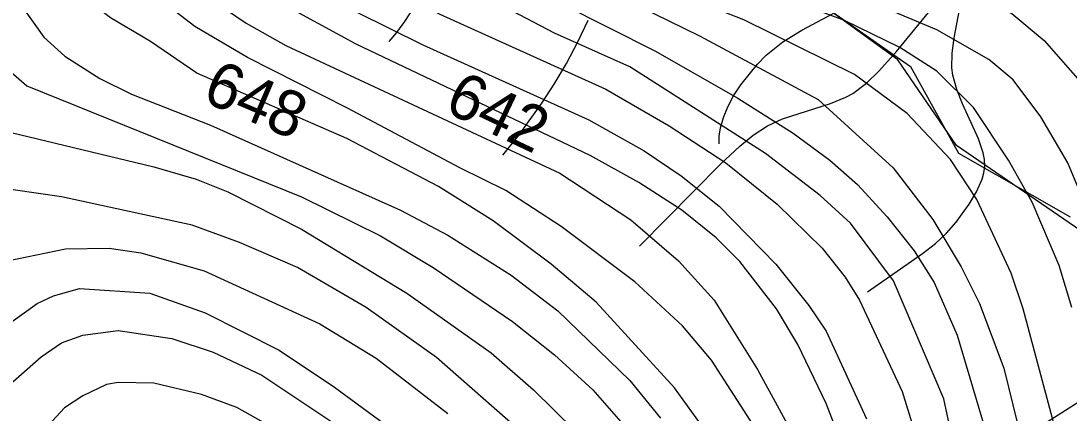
# Model space of a CAD drawing. Extents: x -709584 to -702006, y -1161789 to -1157496.
# Drawn here: x -707935.3 to -707705.2, y -1160186.2 to -1160100 of the extents above; entities that cross this region are included whole.
import ezdxf

# ---------------------------------------------------------------- set-up
doc = ezdxf.new("R2010")
doc.units = 0
for name, color, linetype in [('102_obvod PÚ', 7, 'Continuous'), ('120_vrstevnice hlavní', 7, 'Continuous'), ('121_vrstevnice hlavní_popis', 7, 'Continuous'), ('122_vrstevnice základní', 7, 'Continuous'), ('408_BPEJ_linie', 7, 'Continuous'), ('411_akumulovaný odtok', 7, 'Continuous')]:
    doc.layers.add(name, color=color, linetype=linetype)

msp = doc.modelspace()

# ---------------------------------------------------------------- linework, layer by layer
at = {"layer": '102_obvod PÚ'}
msp.add_lwpolyline([(-707698.9, -1160148.69), (-707729.9, -1160127.32), (-707742.78, -1160108.48), (-707764.12, -1160093), (-707830.79, -1160054.19), (-707905.48, -1160000.3), (-707917.69, -1159983.67), (-707937.88, -1159961.55), (-707944.02, -1159923.62), (-707932.03, -1159906.96), (-707893.28, -1159937.97), (-707877.33, -1159950.42), (-707831.09, -1159990.06), (-707722.66, -1160063.67), (-707693.15, -1160085)], dxfattribs=at)
at = {"layer": '120_vrstevnice hlavní'}
for points in [[(-708058.68, -1159888.38), (-708051.11, -1159888.87), (-708046.83, -1159889.85), (-708041.28, -1159893.52), (-708031.65, -1159903.76), (-708022.25, -1159919.67), (-708003.15, -1159961.04), (-707995.49, -1159979.84), (-707984.93, -1160002.4), (-707972.49, -1160024.97), (-707953.69, -1160055.05), (-707946.31, -1160070.1), (-707935.32, -1160096.42), (-707930.25, -1160103.51), (-707925.62, -1160107.71), (-707917.96, -1160112.62), (-707911.02, -1160116.09), (-707893.66, -1160122.89), (-707852, -1160141.55), (-707841.59, -1160147.05), (-707827.7, -1160155.87), (-707817.43, -1160163.68), (-707801.66, -1160179.02), (-707794.87, -1160187.26)], [(-707972.06, -1159910.12), (-707968.44, -1159931.82), (-707963.23, -1159956.99), (-707958.17, -1159973.19), (-707951.37, -1159989.39), (-707934.74, -1160021.79), (-707922.3, -1160042.04), (-707908.41, -1160060.26), (-707889.75, -1160079.93), (-707879.34, -1160087.89), (-707868.78, -1160094.4), (-707847.08, -1160105.25), (-707810.63, -1160121.74), (-707798.48, -1160128.53), (-707790.38, -1160134.03), (-707781.99, -1160140.68), (-707769.55, -1160153.41), (-707762.32, -1160162.53), (-707758.56, -1160168.17)], [(-707708.37, -1160189.28), (-707715.31, -1160163.25), (-707717.92, -1160155.44), (-707725.44, -1160139.24), (-707731.22, -1160130.41), (-707740.77, -1160120.29), (-707752.34, -1160111.76), (-707776.58, -1160099.69), (-707788.94, -1160094.83), (-707817.29, -1160081.52), (-707843.9, -1160067.06), (-707856.63, -1160058.81), (-707877.75, -1160041.31), (-707889.46, -1160028.73), (-707904.8, -1160007.03), (-707910, -1159998.35), (-707916.51, -1159985.34), (-707920.13, -1159976.66), (-707927.07, -1159952.36), (-707930.11, -1159936.16), (-707931.7, -1159919.96)], [(-707953.11, -1160190.44), (-707949.78, -1160182.34), (-707947.46, -1160178.29), (-707941.39, -1160170.19), (-707937.92, -1160166.57), (-707931.7, -1160162.09), (-707928.13, -1160160.36), (-707922.44, -1160158.77), (-707906.96, -1160159.78), (-707894.82, -1160164.12), (-707878.62, -1160172.36), (-707866.46, -1160180.46)], [(-707758.56, -1160168.17), (-707749.69, -1160187.43)], [(-707866.46, -1160180.46), (-707854.31, -1160189.43)]]:
    msp.add_lwpolyline(points, dxfattribs=at)
at = {"layer": '122_vrstevnice základní'}
for points in [[(-707906.82, -1160104.52), (-707915.64, -1160099.31), (-707919.98, -1160095.99), (-707924.47, -1160091.22), (-707933.15, -1160079.07), (-707937.34, -1160072.12), (-707945.73, -1160055.92), (-707957.45, -1160037.41), (-707975.24, -1160005.01), (-707985.07, -1159984.18), (-707998.67, -1159951.78), (-708004.17, -1159937.31), (-708014, -1159916.49), (-708025.14, -1159897.97), (-708029.62, -1159888.71), (-708032.81, -1159877.14), (-708034.25, -1159860.94), (-708034.25, -1159807.71), (-708034.98, -1159786.88), (-708036.13, -1159777.63), (-708041.34, -1159754.48), (-708047.12, -1159740.6), (-708054.21, -1159729.03)], [(-707754.51, -1160194.49), (-707758.56, -1160184.08), (-707764.78, -1160171.06), (-707769.41, -1160163.25), (-707777.51, -1160152.83), (-707782.71, -1160147.63), (-707790.24, -1160141.55), (-707799.64, -1160135.48), (-707810.34, -1160129.55), (-707861.69, -1160105.1), (-707879.19, -1160095.55), (-707891.63, -1160086.88), (-707904.94, -1160075.59), (-707912.75, -1160067.35), (-707922.01, -1160053.61), (-707931.84, -1160036.54), (-707939.51, -1160024.97), (-707948.04, -1160010.5), (-707957.01, -1159993.15), (-707965.98, -1159970), (-707972.63, -1159950.62), (-707974.95, -1159940.21), (-707990.57, -1159885.53)], [(-707998.38, -1159898.84), (-707985.36, -1159936.45), (-707975.53, -1159968.27), (-707967.14, -1159991.41), (-707962.65, -1160000.09), (-707937.2, -1160039.43), (-707921.43, -1160068.07), (-707913.76, -1160077.62), (-707906.82, -1160084.71), (-707897.42, -1160092.52), (-707885.85, -1160100.47), (-707877.17, -1160105.39), (-707817, -1160133.45), (-707801.38, -1160143.72), (-707790.96, -1160152.69), (-707783.15, -1160161.37), (-707773.6, -1160176.56), (-707764.53, -1160193.19)], [(-707700.41, -1160143.29), (-707705.48, -1160131.14), (-707711.41, -1160121.01), (-707717.48, -1160112.91), (-707722.83, -1160108.43), (-707734.26, -1160101.92), (-707777.94, -1160083.55), (-707828.28, -1160061.42), (-707847.95, -1160050.14), (-707860.39, -1160041.75), (-707869.21, -1160034.23), (-707879.48, -1160024.25), (-707886.28, -1160016), (-707890.33, -1160009.93), (-707896.98, -1159997.78), (-707905.81, -1159979.55), (-707910, -1159969.43), (-707912.46, -1159961.32), (-707915.35, -1159948.6), (-707917.23, -1159929.21), (-707916.51, -1159904.62)], [(-708055.95, -1159907.95), (-708048.72, -1159910.99), (-708040.91, -1159916.63), (-708034.54, -1159922.85), (-708029.48, -1159929.21), (-708025.43, -1159936.45), (-708008.36, -1159976.08), (-707997.51, -1159998.64), (-707985.8, -1160020.63), (-707978.13, -1160034.23), (-707972.49, -1160043.19), (-707963.81, -1160059.39), (-707957.73, -1160072.41), (-707948.62, -1160095.55), (-707945.44, -1160101.34), (-707939.8, -1160109.15), (-707934.01, -1160114.21), (-707873.7, -1160138.66), (-707856.34, -1160147.19), (-707844.77, -1160154.14), (-707827.41, -1160166), (-707818.15, -1160173.37), (-707809.76, -1160181.04), (-707803.11, -1160188.71)], [(-707946.31, -1159911.28), (-707941.68, -1159952.65), (-707938.79, -1159965.66), (-707933.15, -1159985.05), (-707927.65, -1159996.62), (-707916.51, -1160015.13), (-707907.83, -1160026.7), (-707895.25, -1160045.51), (-707891.49, -1160049.99), (-707881.36, -1160059.54), (-707858.94, -1160073.28), (-707836.67, -1160086.01), (-707796.17, -1160106.55), (-707777.94, -1160116.96), (-707765.79, -1160124.63), (-707757.69, -1160130.56), (-707751.62, -1160135.91), (-707745.11, -1160143), (-707739.18, -1160150.52), (-707734.84, -1160157.46), (-707729.78, -1160169.03), (-707722.25, -1160194.49)], [(-707940.23, -1159916.78), (-707936.76, -1159943.1), (-707930.98, -1159966.53), (-707925.91, -1159980.42), (-707914.2, -1160005.88), (-707903.93, -1160022.08), (-707898.43, -1160029.02), (-707888.16, -1160042.91), (-707883.97, -1160047.24), (-707868.92, -1160059.1), (-707859.23, -1160065.76), (-707847.08, -1160071.98), (-707833.2, -1160080.22), (-707786.33, -1160103.22), (-707760.3, -1160117.25), (-707743.81, -1160132.29), (-707735.13, -1160143.58), (-707728.91, -1160153.99), (-707724.86, -1160162.09), (-707719.51, -1160176.27), (-707712.56, -1160204.62)], [(-707704.61, -1160162.96), (-707707.35, -1160153.7), (-707713.29, -1160139.82), (-707718.49, -1160130.56), (-707726.16, -1160118.99), (-707734.26, -1160111.03), (-707742.36, -1160105.82), (-707754.51, -1160099.89), (-707768.69, -1160094.54), (-707790.96, -1160084.71), (-707805.14, -1160079.36), (-707819.31, -1160072.56), (-707851.71, -1160055.05), (-707860.68, -1160049.56), (-707868.34, -1160043.92), (-707883.39, -1160028.87), (-707890.33, -1160019.76), (-707907.83, -1159989.68), (-707917.09, -1159968.85), (-707921.43, -1159952.07), (-707922.44, -1159940.5), (-707922.88, -1159917.35)], [(-707718.93, -1160247.43), (-707732.67, -1160183.06), (-707743.76, -1160157.13), (-707753.21, -1160144.45), (-707759.86, -1160138.37), (-707771.87, -1160129.11), (-707801.66, -1160110.02), (-707818.15, -1160102.64), (-707839.56, -1160091.36), (-707856.92, -1160083.55), (-707866.18, -1160078.49), (-707875.43, -1160072.12), (-707888.31, -1160061.71), (-707899.01, -1160050.72), (-707917.38, -1160026.42), (-707930.54, -1160003.85), (-707938.35, -1159987.65), (-707946.02, -1159964.51), (-707950.5, -1159941.36), (-707953.54, -1159920.53)], [(-708054.79, -1159932.83), (-708050.16, -1159936.45), (-708044.81, -1159941.65), (-708038.01, -1159950.33), (-708018.78, -1159985.05), (-708003.3, -1160010.5), (-707973.21, -1160065.18), (-707968.87, -1160075.59), (-707966.7, -1160086.01), (-707965.98, -1160099.03), (-707964.97, -1160106.84), (-707963.23, -1160112.04), (-707962.65, -1160113.49), (-707960.92, -1160115.52), (-707952.38, -1160120.14), (-707945.44, -1160122.6), (-707906.1, -1160132.01), (-707896.84, -1160134.75), (-707889.9, -1160137.5), (-707873.7, -1160145.75), (-707850.55, -1160159.78), (-707832.04, -1160172.94), (-707822.78, -1160181.04), (-707813.67, -1160190.01)], [(-707770.97, -1160194.33), (-707783.73, -1160174.53), (-707790.09, -1160167.01), (-707800.51, -1160157.32), (-707816.71, -1160145.17), (-707828.86, -1160137.21), (-707838.98, -1160132.29), (-707863.57, -1160119.13), (-707885.56, -1160107.99), (-707897.13, -1160101.2), (-707910.73, -1160090.64), (-707921.86, -1160078.49), (-707929.09, -1160069.23), (-707943.7, -1160043.77), (-707956.72, -1160025.26), (-707963.23, -1160013.69)], [(-707925.05, -1160023.23), (-707908.84, -1160047.53), (-707902.34, -1160056.21), (-707894.67, -1160064.46), (-707883.1, -1160074.58), (-707873.55, -1160081.67), (-707865.89, -1160086.44), (-707843.32, -1160098.45), (-707806.87, -1160114.94), (-707792.98, -1160123.04), (-707780.55, -1160131.14), (-707769.26, -1160140.25), (-707759.43, -1160149.94), (-707754.37, -1160156.31), (-707751.18, -1160161.37), (-707741.86, -1160181.43), (-707734.29, -1160205.89)], [(-707774.33, -1160071.26), (-707758.27, -1160077.91), (-707733.39, -1160089.19), (-707717.77, -1160098.3), (-707710.68, -1160104.23), (-707702.87, -1160113.2), (-707698.53, -1160120.15), (-707693.18, -1160131.72), (-707691.73, -1160138.23), (-707686.87, -1160175.56), (-707684.87, -1160184.79), (-707679.29, -1160205.77)], [(-707785.17, -1160189.86), (-707791.83, -1160180.61), (-707809.04, -1160161.8), (-707818.88, -1160153.41), (-707831.6, -1160143.87), (-707843.61, -1160136.34), (-707863.72, -1160125.79), (-707896.7, -1160111.47), (-707906.82, -1160104.52)], [(-707825.96, -1160189.86), (-707844.04, -1160173.95), (-707859.52, -1160162.96), (-707874.56, -1160154.14), (-707887.29, -1160148.64), (-707897.71, -1160144.88), (-707926.35, -1160138.66), (-707947.18, -1160135.62), (-707954.99, -1160135.19), (-707960.19, -1160136.2), (-707969.6, -1160140.15), (-707974.65, -1160147.73), (-707975.65, -1160154.58), (-707975.82, -1160166.14), (-707975.24, -1160173.08), (-707971.33, -1160192.18)], [(-707961.93, -1160247.72), (-707961.35, -1160185.24), (-707959.04, -1160172.22), (-707956, -1160163.39), (-707949.49, -1160157.61), (-707938.21, -1160152.69), (-707925.48, -1160150.09), (-707915.93, -1160149.94), (-707908.99, -1160150.95), (-707895.1, -1160154.86)], [(-707895.1, -1160154.86), (-707869.65, -1160166.57), (-707857.32, -1160174.06), (-707841.58, -1160186.25)], [(-707943.7, -1160189.86), (-707938.21, -1160180.32), (-707930.83, -1160173.81), (-707926.37, -1160170.75), (-707921.72, -1160169.03), (-707913.91, -1160168.02), (-707902.19, -1160169.76), (-707893.08, -1160172.79), (-707882.38, -1160177.86)], [(-707882.38, -1160177.86), (-707866.18, -1160188.71)], [(-707876.59, -1160191.31), (-707887.87, -1160184.95), (-707895.68, -1160182.05), (-707906.1, -1160179.59), (-707913.91, -1160179.45), (-707916.51, -1160179.88), (-707921.72, -1160182.34), (-707925.7, -1160184.98), (-707929.24, -1160188.85)]]:
    msp.add_lwpolyline(points, dxfattribs=at)
at = {"layer": '408_BPEJ_linie'}
msp.add_lwpolyline([(-707697, -1160067), (-707707.5, -1160058.5), (-707719, -1160047), (-707726.5, -1160041.5), (-707737, -1160038), (-707802.88, -1160000), (-707826, -1159991.5), (-707927, -1159909), (-707941, -1159924), (-707933.5, -1159961.5), (-707920, -1159973), (-707914, -1159982.5), (-707899.46, -1160000), (-707839, -1160042), (-707807, -1160063), (-707740, -1160110), (-707729.5, -1160129), (-707705, -1160143)], dxfattribs=at)
at = {"layer": '411_akumulovaný odtok'}
for points in [[(-707799.49, -1160149.5), (-707781.7, -1160131.47), (-707777.48, -1160127.5), (-707774.55, -1160125.07), (-707771.41, -1160123.01), (-707768.1, -1160121.51), (-707757.59, -1160118.12), (-707754.24, -1160116.75), (-707752.67, -1160115.91), (-707749.69, -1160113.67), (-707746.97, -1160111.03), (-707743.12, -1160106.69), (-707726.99, -1160087)], [(-707749.49, -1160159.5), (-707737.4, -1160151.11), (-707734.53, -1160148.86), (-707732.11, -1160146.62), (-707729.97, -1160144.17), (-707727.15, -1160140.23), (-707725.54, -1160137.52), (-707724.29, -1160134.76), (-707723.89, -1160133.37), (-707723.69, -1160131.96), (-707723.77, -1160130.46), (-707724.07, -1160128.95), (-707725.1, -1160125.9), (-707728.62, -1160118.19), (-707729.88, -1160115.06), (-707730.74, -1160111.88), (-707730.92, -1160110.28), (-707730.86, -1160107.02), (-707730.45, -1160103.7), (-707729.28, -1160097.52), (-707726.99, -1160087)], [(-707854.49, -1160104.5), (-707852.77, -1160102.48), (-707851.03, -1160100.1), (-707846.6, -1160093.24)], [(-707781.99, -1160127), (-707782.03, -1160125.27), (-707781.72, -1160123.44), (-707781.09, -1160121.2), (-707780.13, -1160118.88), (-707778.84, -1160116.45), (-707777.27, -1160114.01), (-707773.64, -1160109.46), (-707771.73, -1160107.52), (-707768.02, -1160104.54), (-707763.87, -1160101.99), (-707754.79, -1160097.19)], [(-707829.49, -1160129.5), (-707825.9, -1160124.98), (-707820.96, -1160118.05), (-707818.23, -1160113.83), (-707815.53, -1160109.3), (-707813.01, -1160104.53), (-707810.74, -1160099.79)], [(-707714.63, -1160190.99), (-707694.33, -1160178.13), (-707688.5, -1160174.66), (-707682.58, -1160171.6), (-707679.44, -1160170.37), (-707675.76, -1160169.5), (-707671.71, -1160169.09), (-707667.44, -1160169.08), (-707663.13, -1160169.37), (-707658.97, -1160169.85), (-707655.15, -1160170.43), (-707646.99, -1160172)]]:
    msp.add_lwpolyline(points, dxfattribs=at)

# ---------------------------------------------------------------- texts
at = {"layer": '121_vrstevnice hlavní_popis'}
for s, rotation, p in [('648', 336.9517, (-707895.84, -1160117.46)), ('642', 334.6523, (-707842.7, -1160119.7))]:
    msp.add_text(s, height=10, rotation=rotation, dxfattribs=at).set_placement(p)

doc.saveas('drawing.dxf')
